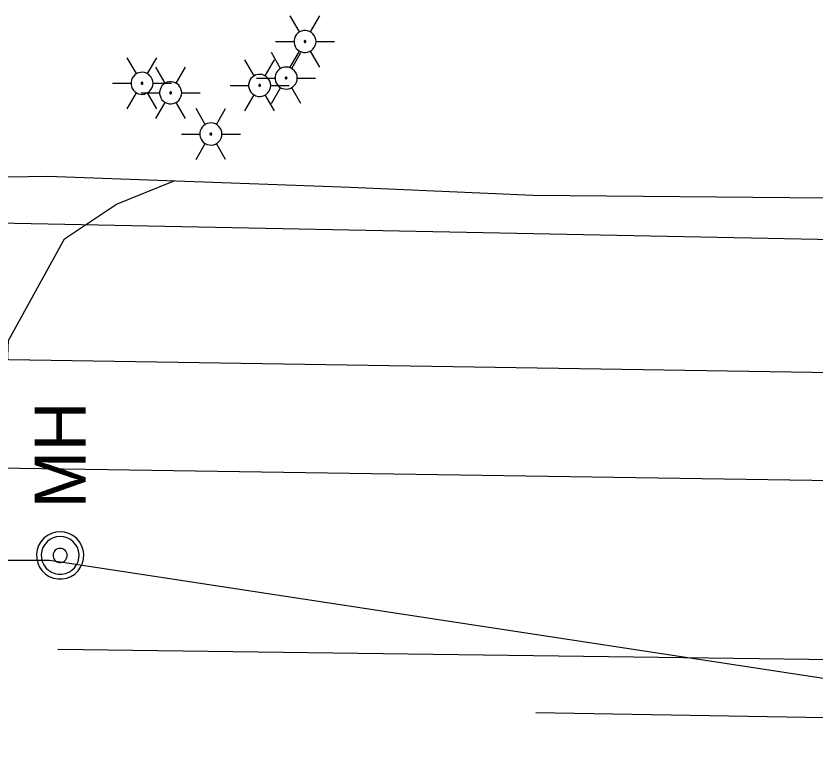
# Model space of a CAD drawing. Extents: x 596028 to 606371, y 330010 to 403088.
# Drawn here: x 604448 to 604551.1, y 332684.1 to 332778.1 of the extents above; entities that cross this region are included whole.
import ezdxf

# ---------------------------------------------------------------- set-up
doc = ezdxf.new("R2010")
doc.units = 0
for name, color, linetype in [('E_LTG', 7, 'Continuous'), ('E_UTL_E_UG', 7, 'Continuous'), ('E_UTL_G_UG', 7, 'Continuous'), ('E_UTL_Overhead', 7, 'Continuous'), ('E_UTL_SAN_UG', 7, 'Continuous'), ('E_UTL_T_UG', 7, 'Continuous'), ('E_UTL_W_MH', 7, 'Continuous'), ('E_UTL_W_UG', 7, 'Continuous')]:
    doc.layers.add(name, color=color, linetype=linetype)

# ---------------------------------------------------------------- blocks, each defined once
blk = doc.blocks.new('ACAD_PROXY_ENTITY_6')
at = {"layer": 'E_UTL_W_MH'}
for points in [[(1844264.78, 1016597), (1844264.61, 1016598.76), (1844264.11, 1016600.46), (1844263.3, 1016602.04), (1844262.2, 1016603.43), (1844260.87, 1016604.59), (1844259.33, 1016605.47), (1844257.66, 1016606.05), (1844255.91, 1016606.3), (1844254.14, 1016606.22), (1844252.42, 1016605.8), (1844250.81, 1016605.07), (1844249.36, 1016604.04), (1844248.14, 1016602.76), (1844247.19, 1016601.27), (1844246.53, 1016599.62), (1844246.19, 1016597.89), (1844246.19, 1016596.12), (1844246.53, 1016594.38), (1844247.19, 1016592.73), (1844248.14, 1016591.24), (1844249.36, 1016589.96), (1844250.81, 1016588.94), (1844252.42, 1016588.2), (1844254.14, 1016587.78), (1844255.91, 1016587.7), (1844257.66, 1016587.95), (1844259.33, 1016588.53), (1844260.87, 1016589.41), (1844262.2, 1016590.57), (1844263.3, 1016591.97), (1844264.11, 1016593.54), (1844264.61, 1016595.24), (1844264.78, 1016597)], [(1844262.91, 1016597), (1844262.78, 1016598.41), (1844262.38, 1016599.77), (1844261.73, 1016601.03), (1844260.86, 1016602.14), (1844259.78, 1016603.07), (1844258.56, 1016603.78), (1844257.22, 1016604.24), (1844255.82, 1016604.44), (1844254.4, 1016604.38), (1844253.03, 1016604.04), (1844251.74, 1016603.45), (1844250.58, 1016602.63), (1844249.61, 1016601.61), (1844248.84, 1016600.42), (1844248.31, 1016599.1), (1844248.05, 1016597.71), (1844248.05, 1016596.29), (1844248.31, 1016594.9), (1844248.84, 1016593.59), (1844249.61, 1016592.4), (1844250.58, 1016591.37), (1844251.74, 1016590.55), (1844253.03, 1016589.96), (1844254.4, 1016589.63), (1844255.82, 1016589.56), (1844257.22, 1016589.76), (1844258.56, 1016590.22), (1844259.78, 1016590.93), (1844260.86, 1016591.86), (1844261.73, 1016592.97), (1844262.38, 1016594.23), (1844262.78, 1016595.59), (1844262.91, 1016597)], [(1844258.26, 1016597), (1844258.21, 1016597.53), (1844258.06, 1016598.04), (1844257.81, 1016598.51), (1844257.49, 1016598.93), (1844257.08, 1016599.28), (1844256.62, 1016599.54), (1844256.12, 1016599.72), (1844255.6, 1016599.79), (1844255.07, 1016599.77), (1844254.55, 1016599.64), (1844254.07, 1016599.42), (1844253.63, 1016599.11), (1844253.27, 1016598.73), (1844252.98, 1016598.28), (1844252.78, 1016597.79), (1844252.68, 1016597.27), (1844252.68, 1016596.74), (1844252.78, 1016596.21), (1844252.98, 1016595.72), (1844253.27, 1016595.27), (1844253.63, 1016594.89), (1844254.07, 1016594.58), (1844254.55, 1016594.36), (1844255.07, 1016594.24), (1844255.6, 1016594.21), (1844256.12, 1016594.29), (1844256.62, 1016594.46), (1844257.08, 1016594.73), (1844257.49, 1016595.07), (1844257.81, 1016595.49), (1844258.06, 1016595.96), (1844258.21, 1016596.47), (1844258.26, 1016597)]]:
    blk.add_lwpolyline(points, dxfattribs=at)
blk.add_text('MH', height=20.117, dxfattribs=at).set_placement((1844274.09, 1016586.94))

msp = doc.modelspace()

# ---------------------------------------------------------------- linework, layer by layer
at = {"layer": 'E_LTG'}
for points in [[(604484.56, 332776.07), (604483.37, 332778.13)], [(604485.99, 332776.07), (604487.18, 332778.13)], [(604486.71, 332774.83), (604486.68, 332775.1), (604486.6, 332775.36), (604486.48, 332775.6), (604486.31, 332775.82), (604486.11, 332775.99), (604485.87, 332776.13), (604485.61, 332776.22), (604485.35, 332776.26), (604485.07, 332776.24), (604484.81, 332776.18), (604484.56, 332776.07), (604484.34, 332775.91), (604484.15, 332775.71), (604484.01, 332775.48), (604483.91, 332775.23), (604483.86, 332774.96), (604483.86, 332774.69), (604483.91, 332774.43), (604484.01, 332774.17), (604484.15, 332773.95), (604484.34, 332773.75), (604484.56, 332773.59), (604484.81, 332773.48), (604485.07, 332773.41), (604485.35, 332773.4), (604485.61, 332773.44), (604485.87, 332773.53), (604486.11, 332773.66), (604486.31, 332773.84), (604486.48, 332774.06), (604486.6, 332774.3), (604486.68, 332774.56), (604486.71, 332774.83)], [(604486.71, 332774.83), (604486.68, 332775.1), (604486.6, 332775.36), (604486.48, 332775.6), (604486.31, 332775.82), (604486.11, 332775.99), (604485.87, 332776.13), (604485.61, 332776.22), (604485.35, 332776.26), (604485.07, 332776.24), (604484.81, 332776.18), (604484.56, 332776.07), (604484.34, 332775.91), (604484.15, 332775.71), (604484.01, 332775.48), (604483.91, 332775.23), (604483.86, 332774.96), (604483.86, 332774.69), (604483.91, 332774.43), (604484.01, 332774.17), (604484.15, 332773.95), (604484.34, 332773.75), (604484.56, 332773.59), (604484.81, 332773.48), (604485.07, 332773.41), (604485.35, 332773.4), (604485.61, 332773.44), (604485.87, 332773.53), (604486.11, 332773.66), (604486.31, 332773.84), (604486.48, 332774.06), (604486.6, 332774.3), (604486.68, 332774.56), (604486.71, 332774.83)], [(604486.71, 332774.83), (604486.68, 332775.1), (604486.6, 332775.36), (604486.48, 332775.6), (604486.31, 332775.82), (604486.11, 332775.99), (604485.87, 332776.13), (604485.61, 332776.22), (604485.35, 332776.26), (604485.07, 332776.24), (604484.81, 332776.18), (604484.56, 332776.07), (604484.34, 332775.91), (604484.15, 332775.71), (604484.01, 332775.48), (604483.91, 332775.23), (604483.86, 332774.96), (604483.86, 332774.69), (604483.91, 332774.43), (604484.01, 332774.17), (604484.15, 332773.95), (604484.34, 332773.75), (604484.56, 332773.59), (604484.81, 332773.48), (604485.07, 332773.41), (604485.35, 332773.4), (604485.61, 332773.44), (604485.87, 332773.53), (604486.11, 332773.66), (604486.31, 332773.84), (604486.48, 332774.06), (604486.6, 332774.3), (604486.68, 332774.56), (604486.71, 332774.83)], [(604481.47, 332774.83), (604483.85, 332774.83)], [(604485.4, 332774.83), (604485.39, 332774.85), (604485.39, 332774.87), (604485.38, 332774.89), (604485.36, 332774.91), (604485.35, 332774.93), (604485.33, 332774.94), (604485.31, 332774.94), (604485.28, 332774.95), (604485.26, 332774.95), (604485.24, 332774.94), (604485.22, 332774.93), (604485.2, 332774.92), (604485.18, 332774.9), (604485.17, 332774.88), (604485.16, 332774.86), (604485.16, 332774.84), (604485.16, 332774.82), (604485.16, 332774.8), (604485.17, 332774.77), (604485.18, 332774.76), (604485.2, 332774.74), (604485.22, 332774.73), (604485.24, 332774.72), (604485.26, 332774.71), (604485.28, 332774.71), (604485.31, 332774.71), (604485.33, 332774.72), (604485.35, 332774.73), (604485.36, 332774.75), (604485.38, 332774.76), (604485.39, 332774.78), (604485.39, 332774.81), (604485.4, 332774.83)], [(604486.71, 332774.83), (604489.09, 332774.83)], [(604463.52, 332770.68), (604462.32, 332772.74)], [(604464.94, 332770.68), (604466.14, 332772.74)], [(604482.13, 332771.35), (604480.94, 332773.41)], [(604483.37, 332771.53), (604484.56, 332773.59)], [(604483.56, 332771.35), (604484.75, 332773.41)], [(604487.18, 332771.53), (604485.99, 332773.59)], [(604478.7, 332770.4), (604477.51, 332772.47)], [(604480.13, 332770.4), (604481.32, 332772.47)], [(604465.66, 332769.44), (604465.63, 332769.71), (604465.56, 332769.97), (604465.43, 332770.21), (604465.26, 332770.42), (604465.06, 332770.6), (604464.82, 332770.74), (604464.57, 332770.83), (604464.3, 332770.87), (604464.03, 332770.85), (604463.76, 332770.79), (604463.52, 332770.68), (604463.29, 332770.52), (604463.11, 332770.32), (604462.96, 332770.09), (604462.86, 332769.84), (604462.81, 332769.57), (604462.81, 332769.3), (604462.86, 332769.04), (604462.96, 332768.78), (604463.11, 332768.55), (604463.29, 332768.36), (604463.52, 332768.2), (604463.76, 332768.09), (604464.03, 332768.02), (604464.3, 332768.01), (604464.57, 332768.05), (604464.82, 332768.14), (604465.06, 332768.27), (604465.26, 332768.45), (604465.43, 332768.67), (604465.56, 332768.91), (604465.63, 332769.17), (604465.66, 332769.44)], [(604465.66, 332769.44), (604465.63, 332769.71), (604465.56, 332769.97), (604465.43, 332770.21), (604465.26, 332770.42), (604465.06, 332770.6), (604464.82, 332770.74), (604464.57, 332770.83), (604464.3, 332770.87), (604464.03, 332770.85), (604463.76, 332770.79), (604463.52, 332770.68), (604463.29, 332770.52), (604463.11, 332770.32), (604462.96, 332770.09), (604462.86, 332769.84), (604462.81, 332769.57), (604462.81, 332769.3), (604462.86, 332769.04), (604462.96, 332768.78), (604463.11, 332768.55), (604463.29, 332768.36), (604463.52, 332768.2), (604463.76, 332768.09), (604464.03, 332768.02), (604464.3, 332768.01), (604464.57, 332768.05), (604464.82, 332768.14), (604465.06, 332768.27), (604465.26, 332768.45), (604465.43, 332768.67), (604465.56, 332768.91), (604465.63, 332769.17), (604465.66, 332769.44)], [(604465.66, 332769.44), (604465.63, 332769.71), (604465.56, 332769.97), (604465.43, 332770.21), (604465.26, 332770.42), (604465.06, 332770.6), (604464.82, 332770.74), (604464.57, 332770.83), (604464.3, 332770.87), (604464.03, 332770.85), (604463.76, 332770.79), (604463.52, 332770.68), (604463.29, 332770.52), (604463.11, 332770.32), (604462.96, 332770.09), (604462.86, 332769.84), (604462.81, 332769.57), (604462.81, 332769.3), (604462.86, 332769.04), (604462.96, 332768.78), (604463.11, 332768.55), (604463.29, 332768.36), (604463.52, 332768.2), (604463.76, 332768.09), (604464.03, 332768.02), (604464.3, 332768.01), (604464.57, 332768.05), (604464.82, 332768.14), (604465.06, 332768.27), (604465.26, 332768.45), (604465.43, 332768.67), (604465.56, 332768.91), (604465.63, 332769.17), (604465.66, 332769.44)], [(604467.22, 332769.44), (604466.03, 332771.51)], [(604468.65, 332769.44), (604469.84, 332771.51)], [(604480.85, 332769.16), (604480.82, 332769.44), (604480.74, 332769.7), (604480.62, 332769.94), (604480.45, 332770.15), (604480.25, 332770.33), (604480.01, 332770.46), (604479.75, 332770.55), (604479.48, 332770.59), (604479.21, 332770.58), (604478.95, 332770.52), (604478.7, 332770.4), (604478.48, 332770.24), (604478.29, 332770.05), (604478.15, 332769.82), (604478.05, 332769.57), (604477.99, 332769.3), (604477.99, 332769.03), (604478.05, 332768.76), (604478.15, 332768.51), (604478.29, 332768.28), (604478.48, 332768.09), (604478.7, 332767.93), (604478.95, 332767.81), (604479.21, 332767.75), (604479.48, 332767.74), (604479.75, 332767.78), (604480.01, 332767.87), (604480.25, 332768), (604480.45, 332768.18), (604480.62, 332768.39), (604480.74, 332768.63), (604480.82, 332768.89), (604480.85, 332769.16)], [(604480.85, 332769.16), (604480.82, 332769.44), (604480.74, 332769.7), (604480.62, 332769.94), (604480.45, 332770.15), (604480.25, 332770.33), (604480.01, 332770.46), (604479.75, 332770.55), (604479.48, 332770.59), (604479.21, 332770.58), (604478.95, 332770.52), (604478.7, 332770.4), (604478.48, 332770.24), (604478.29, 332770.05), (604478.15, 332769.82), (604478.05, 332769.57), (604477.99, 332769.3), (604477.99, 332769.03), (604478.05, 332768.76), (604478.15, 332768.51), (604478.29, 332768.28), (604478.48, 332768.09), (604478.7, 332767.93), (604478.95, 332767.81), (604479.21, 332767.75), (604479.48, 332767.74), (604479.75, 332767.78), (604480.01, 332767.87), (604480.25, 332768), (604480.45, 332768.18), (604480.62, 332768.39), (604480.74, 332768.63), (604480.82, 332768.89), (604480.85, 332769.16)], [(604480.85, 332769.16), (604480.82, 332769.44), (604480.74, 332769.7), (604480.62, 332769.94), (604480.45, 332770.15), (604480.25, 332770.33), (604480.01, 332770.46), (604479.75, 332770.55), (604479.48, 332770.59), (604479.21, 332770.58), (604478.95, 332770.52), (604478.7, 332770.4), (604478.48, 332770.24), (604478.29, 332770.05), (604478.15, 332769.82), (604478.05, 332769.57), (604477.99, 332769.3), (604477.99, 332769.03), (604478.05, 332768.76), (604478.15, 332768.51), (604478.29, 332768.28), (604478.48, 332768.09), (604478.7, 332767.93), (604478.95, 332767.81), (604479.21, 332767.75), (604479.48, 332767.74), (604479.75, 332767.78), (604480.01, 332767.87), (604480.25, 332768), (604480.45, 332768.18), (604480.62, 332768.39), (604480.74, 332768.63), (604480.82, 332768.89), (604480.85, 332769.16)], [(604484.27, 332770.11), (604484.25, 332770.38), (604484.17, 332770.64), (604484.05, 332770.88), (604483.88, 332771.1), (604483.67, 332771.28), (604483.44, 332771.41), (604483.18, 332771.5), (604482.91, 332771.54), (604482.64, 332771.53), (604482.38, 332771.46), (604482.13, 332771.35), (604481.91, 332771.19), (604481.72, 332771), (604481.57, 332770.77), (604481.47, 332770.51), (604481.42, 332770.25), (604481.42, 332769.98), (604481.47, 332769.71), (604481.57, 332769.46), (604481.72, 332769.23), (604481.91, 332769.03), (604482.13, 332768.87), (604482.38, 332768.76), (604482.64, 332768.7), (604482.91, 332768.68), (604483.18, 332768.72), (604483.44, 332768.81), (604483.67, 332768.95), (604483.88, 332769.13), (604484.05, 332769.34), (604484.17, 332769.58), (604484.25, 332769.84), (604484.27, 332770.11)], [(604484.27, 332770.11), (604484.25, 332770.38), (604484.17, 332770.64), (604484.05, 332770.88), (604483.88, 332771.1), (604483.67, 332771.28), (604483.44, 332771.41), (604483.18, 332771.5), (604482.91, 332771.54), (604482.64, 332771.53), (604482.38, 332771.46), (604482.13, 332771.35), (604481.91, 332771.19), (604481.72, 332771), (604481.57, 332770.77), (604481.47, 332770.51), (604481.42, 332770.25), (604481.42, 332769.98), (604481.47, 332769.71), (604481.57, 332769.46), (604481.72, 332769.23), (604481.91, 332769.03), (604482.13, 332768.87), (604482.38, 332768.76), (604482.64, 332768.7), (604482.91, 332768.68), (604483.18, 332768.72), (604483.44, 332768.81), (604483.67, 332768.95), (604483.88, 332769.13), (604484.05, 332769.34), (604484.17, 332769.58), (604484.25, 332769.84), (604484.27, 332770.11)], [(604484.27, 332770.11), (604484.25, 332770.38), (604484.17, 332770.64), (604484.05, 332770.88), (604483.88, 332771.1), (604483.67, 332771.28), (604483.44, 332771.41), (604483.18, 332771.5), (604482.91, 332771.54), (604482.64, 332771.53), (604482.38, 332771.46), (604482.13, 332771.35), (604481.91, 332771.19), (604481.72, 332771), (604481.57, 332770.77), (604481.47, 332770.51), (604481.42, 332770.25), (604481.42, 332769.98), (604481.47, 332769.71), (604481.57, 332769.46), (604481.72, 332769.23), (604481.91, 332769.03), (604482.13, 332768.87), (604482.38, 332768.76), (604482.64, 332768.7), (604482.91, 332768.68), (604483.18, 332768.72), (604483.44, 332768.81), (604483.67, 332768.95), (604483.88, 332769.13), (604484.05, 332769.34), (604484.17, 332769.58), (604484.25, 332769.84), (604484.27, 332770.11)], [(604464.35, 332769.44), (604464.35, 332769.46), (604464.34, 332769.48), (604464.33, 332769.5), (604464.32, 332769.52), (604464.3, 332769.54), (604464.28, 332769.55), (604464.26, 332769.55), (604464.24, 332769.56), (604464.21, 332769.56), (604464.19, 332769.55), (604464.17, 332769.54), (604464.15, 332769.53), (604464.14, 332769.51), (604464.12, 332769.49), (604464.12, 332769.47), (604464.11, 332769.45), (604464.11, 332769.43), (604464.12, 332769.4), (604464.12, 332769.38), (604464.14, 332769.36), (604464.15, 332769.35), (604464.17, 332769.33), (604464.19, 332769.33), (604464.21, 332769.32), (604464.24, 332769.32), (604464.26, 332769.32), (604464.28, 332769.33), (604464.3, 332769.34), (604464.32, 332769.36), (604464.33, 332769.37), (604464.34, 332769.39), (604464.35, 332769.42), (604464.35, 332769.44)], [(604469.36, 332768.21), (604469.34, 332768.48), (604469.26, 332768.74), (604469.13, 332768.98), (604468.97, 332769.19), (604468.76, 332769.37), (604468.53, 332769.51), (604468.27, 332769.59), (604468, 332769.63), (604467.73, 332769.62), (604467.46, 332769.56), (604467.22, 332769.44), (604467, 332769.29), (604466.81, 332769.09), (604466.66, 332768.86), (604466.56, 332768.61), (604466.51, 332768.34), (604466.51, 332768.07), (604466.56, 332767.8), (604466.66, 332767.55), (604466.81, 332767.32), (604467, 332767.13), (604467.22, 332766.97), (604467.46, 332766.86), (604467.73, 332766.79), (604468, 332766.78), (604468.27, 332766.82), (604468.53, 332766.91), (604468.76, 332767.04), (604468.97, 332767.22), (604469.13, 332767.43), (604469.26, 332767.67), (604469.34, 332767.94), (604469.36, 332768.21)], [(604469.36, 332768.21), (604469.34, 332768.48), (604469.26, 332768.74), (604469.13, 332768.98), (604468.97, 332769.19), (604468.76, 332769.37), (604468.53, 332769.51), (604468.27, 332769.59), (604468, 332769.63), (604467.73, 332769.62), (604467.46, 332769.56), (604467.22, 332769.44), (604467, 332769.29), (604466.81, 332769.09), (604466.66, 332768.86), (604466.56, 332768.61), (604466.51, 332768.34), (604466.51, 332768.07), (604466.56, 332767.8), (604466.66, 332767.55), (604466.81, 332767.32), (604467, 332767.13), (604467.22, 332766.97), (604467.46, 332766.86), (604467.73, 332766.79), (604468, 332766.78), (604468.27, 332766.82), (604468.53, 332766.91), (604468.76, 332767.04), (604468.97, 332767.22), (604469.13, 332767.43), (604469.26, 332767.67), (604469.34, 332767.94), (604469.36, 332768.21)], [(604469.36, 332768.21), (604469.34, 332768.48), (604469.26, 332768.74), (604469.13, 332768.98), (604468.97, 332769.19), (604468.76, 332769.37), (604468.53, 332769.51), (604468.27, 332769.59), (604468, 332769.63), (604467.73, 332769.62), (604467.46, 332769.56), (604467.22, 332769.44), (604467, 332769.29), (604466.81, 332769.09), (604466.66, 332768.86), (604466.56, 332768.61), (604466.51, 332768.34), (604466.51, 332768.07), (604466.56, 332767.8), (604466.66, 332767.55), (604466.81, 332767.32), (604467, 332767.13), (604467.22, 332766.97), (604467.46, 332766.86), (604467.73, 332766.79), (604468, 332766.78), (604468.27, 332766.82), (604468.53, 332766.91), (604468.76, 332767.04), (604468.97, 332767.22), (604469.13, 332767.43), (604469.26, 332767.67), (604469.34, 332767.94), (604469.36, 332768.21)], [(604479.03, 332770.11), (604481.41, 332770.11)], [(604482.96, 332770.11), (604482.96, 332770.13), (604482.95, 332770.16), (604482.94, 332770.18), (604482.93, 332770.19), (604482.91, 332770.21), (604482.89, 332770.22), (604482.87, 332770.23), (604482.85, 332770.23), (604482.83, 332770.23), (604482.8, 332770.22), (604482.78, 332770.22), (604482.77, 332770.2), (604482.75, 332770.19), (604482.74, 332770.17), (604482.73, 332770.15), (604482.72, 332770.12), (604482.72, 332770.1), (604482.73, 332770.08), (604482.74, 332770.06), (604482.75, 332770.04), (604482.77, 332770.02), (604482.78, 332770.01), (604482.8, 332770), (604482.83, 332769.99), (604482.85, 332769.99), (604482.87, 332770), (604482.89, 332770), (604482.91, 332770.01), (604482.93, 332770.03), (604482.94, 332770.05), (604482.95, 332770.07), (604482.96, 332770.09), (604482.96, 332770.11)], [(604484.27, 332770.11), (604486.65, 332770.11)], [(604460.42, 332769.44), (604462.8, 332769.44)], [(604465.66, 332769.44), (604468.04, 332769.44)], [(604475.61, 332769.16), (604477.99, 332769.16)], [(604479.54, 332769.16), (604479.53, 332769.19), (604479.53, 332769.21), (604479.52, 332769.23), (604479.5, 332769.25), (604479.49, 332769.26), (604479.47, 332769.27), (604479.45, 332769.28), (604479.42, 332769.28), (604479.4, 332769.28), (604479.38, 332769.28), (604479.36, 332769.27), (604479.34, 332769.25), (604479.32, 332769.24), (604479.31, 332769.22), (604479.3, 332769.2), (604479.3, 332769.18), (604479.3, 332769.15), (604479.3, 332769.13), (604479.31, 332769.11), (604479.32, 332769.09), (604479.34, 332769.08), (604479.36, 332769.06), (604479.38, 332769.05), (604479.4, 332769.05), (604479.42, 332769.05), (604479.45, 332769.05), (604479.47, 332769.06), (604479.49, 332769.07), (604479.5, 332769.08), (604479.52, 332769.1), (604479.53, 332769.12), (604479.53, 332769.14), (604479.54, 332769.16)], [(604480.85, 332769.16), (604483.23, 332769.16)], [(604480.94, 332766.81), (604482.13, 332768.87)], [(604484.75, 332766.81), (604483.56, 332768.87)], [(604462.32, 332766.14), (604463.52, 332768.2)], [(604464.12, 332768.21), (604466.5, 332768.21)], [(604466.14, 332766.14), (604464.94, 332768.2)], [(604468.05, 332768.21), (604468.05, 332768.23), (604468.04, 332768.25), (604468.03, 332768.27), (604468.02, 332768.29), (604468, 332768.3), (604467.98, 332768.31), (604467.96, 332768.32), (604467.94, 332768.32), (604467.92, 332768.32), (604467.89, 332768.32), (604467.87, 332768.31), (604467.85, 332768.3), (604467.84, 332768.28), (604467.83, 332768.26), (604467.82, 332768.24), (604467.81, 332768.22), (604467.81, 332768.19), (604467.82, 332768.17), (604467.83, 332768.15), (604467.84, 332768.13), (604467.85, 332768.12), (604467.87, 332768.1), (604467.89, 332768.09), (604467.92, 332768.09), (604467.94, 332768.09), (604467.96, 332768.09), (604467.98, 332768.1), (604468, 332768.11), (604468.02, 332768.12), (604468.03, 332768.14), (604468.04, 332768.16), (604468.05, 332768.18), (604468.05, 332768.21)], [(604469.36, 332768.21), (604471.74, 332768.21)], [(604477.51, 332765.86), (604478.7, 332767.93)], [(604481.32, 332765.86), (604480.13, 332767.93)], [(604466.03, 332764.91), (604467.22, 332766.97)], [(604469.84, 332764.91), (604468.65, 332766.97)], [(604472.4, 332764.12), (604471.21, 332766.18)], [(604473.83, 332764.12), (604475.02, 332766.18)], [(604474.55, 332762.88), (604474.52, 332763.15), (604474.44, 332763.41), (604474.32, 332763.66), (604474.15, 332763.87), (604473.95, 332764.05), (604473.71, 332764.18), (604473.45, 332764.27), (604473.18, 332764.31), (604472.91, 332764.3), (604472.65, 332764.23), (604472.4, 332764.12), (604472.18, 332763.96), (604471.99, 332763.77), (604471.85, 332763.54), (604471.75, 332763.29), (604471.69, 332763.02), (604471.69, 332762.75), (604471.75, 332762.48), (604471.85, 332762.23), (604471.99, 332762), (604472.18, 332761.8), (604472.4, 332761.65), (604472.65, 332761.53), (604472.91, 332761.47), (604473.18, 332761.46), (604473.45, 332761.49), (604473.71, 332761.58), (604473.95, 332761.72), (604474.15, 332761.9), (604474.32, 332762.11), (604474.44, 332762.35), (604474.52, 332762.61), (604474.55, 332762.88)], [(604474.55, 332762.88), (604474.52, 332763.15), (604474.44, 332763.41), (604474.32, 332763.66), (604474.15, 332763.87), (604473.95, 332764.05), (604473.71, 332764.18), (604473.45, 332764.27), (604473.18, 332764.31), (604472.91, 332764.3), (604472.65, 332764.23), (604472.4, 332764.12), (604472.18, 332763.96), (604471.99, 332763.77), (604471.85, 332763.54), (604471.75, 332763.29), (604471.69, 332763.02), (604471.69, 332762.75), (604471.75, 332762.48), (604471.85, 332762.23), (604471.99, 332762), (604472.18, 332761.8), (604472.4, 332761.65), (604472.65, 332761.53), (604472.91, 332761.47), (604473.18, 332761.46), (604473.45, 332761.49), (604473.71, 332761.58), (604473.95, 332761.72), (604474.15, 332761.9), (604474.32, 332762.11), (604474.44, 332762.35), (604474.52, 332762.61), (604474.55, 332762.88)], [(604474.55, 332762.88), (604474.52, 332763.15), (604474.44, 332763.41), (604474.32, 332763.66), (604474.15, 332763.87), (604473.95, 332764.05), (604473.71, 332764.18), (604473.45, 332764.27), (604473.18, 332764.31), (604472.91, 332764.3), (604472.65, 332764.23), (604472.4, 332764.12), (604472.18, 332763.96), (604471.99, 332763.77), (604471.85, 332763.54), (604471.75, 332763.29), (604471.69, 332763.02), (604471.69, 332762.75), (604471.75, 332762.48), (604471.85, 332762.23), (604471.99, 332762), (604472.18, 332761.8), (604472.4, 332761.65), (604472.65, 332761.53), (604472.91, 332761.47), (604473.18, 332761.46), (604473.45, 332761.49), (604473.71, 332761.58), (604473.95, 332761.72), (604474.15, 332761.9), (604474.32, 332762.11), (604474.44, 332762.35), (604474.52, 332762.61), (604474.55, 332762.88)], [(604469.31, 332762.88), (604471.69, 332762.88)], [(604473.24, 332762.88), (604473.23, 332762.91), (604473.23, 332762.93), (604473.22, 332762.95), (604473.2, 332762.97), (604473.19, 332762.98), (604473.17, 332762.99), (604473.15, 332763), (604473.12, 332763), (604473.1, 332763), (604473.08, 332763), (604473.06, 332762.99), (604473.04, 332762.97), (604473.02, 332762.96), (604473.01, 332762.94), (604473, 332762.92), (604473, 332762.89), (604473, 332762.87), (604473, 332762.85), (604473.01, 332762.83), (604473.02, 332762.81), (604473.04, 332762.79), (604473.06, 332762.78), (604473.08, 332762.77), (604473.1, 332762.77), (604473.12, 332762.76), (604473.15, 332762.77), (604473.17, 332762.77), (604473.19, 332762.79), (604473.2, 332762.8), (604473.22, 332762.82), (604473.23, 332762.84), (604473.23, 332762.86), (604473.24, 332762.88)], [(604474.55, 332762.88), (604476.93, 332762.88)], [(604471.21, 332759.58), (604472.4, 332761.65)], [(604475.02, 332759.58), (604473.83, 332761.65)]]:
    msp.add_lwpolyline(points, dxfattribs=at)
at = {"layer": 'E_UTL_E_UG'}
msp.add_lwpolyline([(604416.96, 332734.23), (604722.78, 332729.41), (604729.97, 332733.67)], dxfattribs=at)
at = {"layer": 'E_UTL_G_UG'}
msp.add_line((604453.34, 332696.36), (605095.21, 332687.86), dxfattribs=at)
msp.add_line((604453.34, 332696.36), (605095.21, 332687.86), dxfattribs=at)
msp.add_lwpolyline([(604515.1, 332688.18), (604749.17, 332684.11), (604776.51, 332684.21)], dxfattribs=at)
at = {"layer": 'E_UTL_Overhead'}
msp.add_lwpolyline([(604303.82, 332747.1), (604303.82, 332750.1), (604395.83, 332752.41), (604557.99, 332749.19), (604648.21, 332744.48), (604719.99, 332742.51), (604741.26, 332741.22)], dxfattribs=at)
at = {"layer": 'E_UTL_SAN_UG'}
msp.add_line((604426.3, 332720.08), (604737.44, 332715.28), dxfattribs=at)
at = {"layer": 'E_UTL_T_UG'}
for points in [[(604343.4, 332757.65), (604377.02, 332756.84), (604397.2, 332756.55), (604423.85, 332756.95), (604452.03, 332757.46), (604491.14, 332756.02), (604514.73, 332754.97), (604562.12, 332754.56), (604576.81, 332753.78), (604626.24, 332752.96), (604667.79, 332752.28)], [(604444.92, 332689.06), (604446.05, 332714.53), (604447, 332736.21), (604454.21, 332749.36), (604460.95, 332753.83), (604468.4, 332756.86)]]:
    msp.add_lwpolyline(points, dxfattribs=at)
at = {"layer": 'E_UTL_W_UG'}
msp.add_lwpolyline([(604433.72, 332707.84), (604452.27, 332707.84), (604557.89, 332691.73)], dxfattribs=at)

# ---------------------------------------------------------------- block references
at = {"layer": 'E_UTL_W_MH', "xscale": 0.32808333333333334, "yscale": 0.32808333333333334, "rotation": 90}
msp.add_blockref('ACAD_PROXY_ENTITY_6', (937982.19, -272361.02), dxfattribs=at)

doc.saveas('drawing.dxf')
